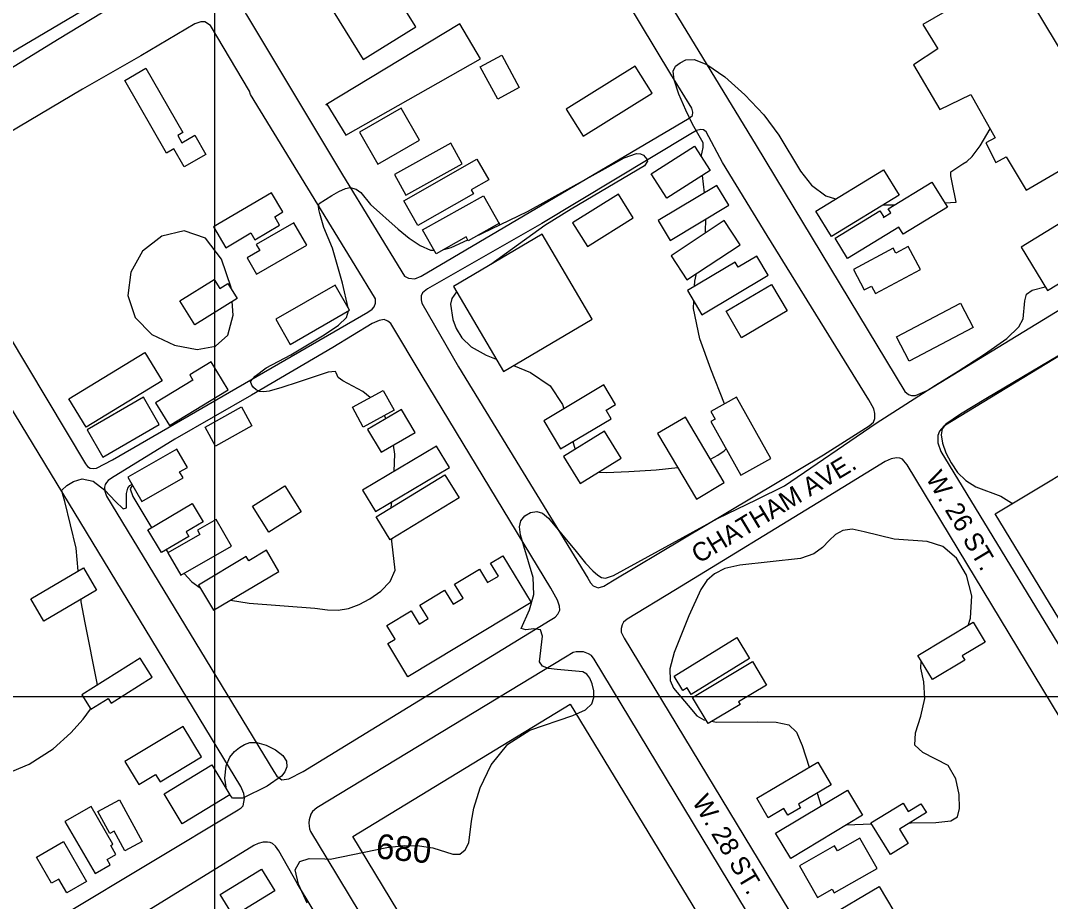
# Model space of a CAD drawing. Extents: x 79600 to 91800, y 75600 to 84400.
# Drawn here: x 82843 to 83676, y 82835 to 83546 of the extents above; entities that cross this region are included whole.
import ezdxf

# ---------------------------------------------------------------- set-up
doc = ezdxf.new("R2010")
doc.units = 0
for name, color, linetype in [('084-085$0$BLDG', 7, 'Continuous'), ('084-085$0$GRID', 7, 'Continuous'), ('084-085$0$INDEX', 7, 'Continuous'), ('084-085$0$INDXLBL', 7, 'Continuous'), ('084-085$0$INTER', 7, 'Continuous'), ('084-085$0$RECREATION', 7, 'Continuous'), ('084-085$0$ROAD', 7, 'Continuous'), ('084-085$0$ROAD-NAME', 7, 'Continuous')]:
    doc.layers.add(name, color=color, linetype=linetype)

msp = doc.modelspace()

# ---------------------------------------------------------------- linework, layer by layer
at = {"layer": '084-085$0$BLDG'}
for points in [[(83162.6, 83541.3), (83118.9, 83611.69), (83076.54, 83585.39), (83120.25, 83515)], [(83656.05, 83409.27), (83726.99, 83450.92), (83634.6, 83604.41), (83580.09, 83570.02), (83590.15, 83553.45), (83572.33, 83543.07), (83584.43, 83523.56), (83564.76, 83510.69), (83586.14, 83474.44), (83611.09, 83486.73), (83630.9, 83451.56), (83623.46, 83447.62), (83631.34, 83431.82), (83639.71, 83436.38)], [(83232.2, 83518.33), (83246.28, 83492.4), (83228.9, 83482.96), (83214.82, 83508.89)], [(82970.31, 83453.58), (82973.7, 83447.67), (82984.17, 83453.68), (82993.1, 83438.12), (82975.63, 83428.08), (82967.22, 83442.73), (82961.35, 83439.37), (82927.66, 83498.04), (82944.62, 83507.79), (82974.4, 83455.93)], [(83298.01, 83452.87), (83353.68, 83487.8), (83339.96, 83509.66), (83284.29, 83474.73)], [(83150.94, 83475.56), (83117.14, 83456.23), (83131.97, 83430.31), (83165.77, 83449.64)], [(83200.14, 83430.62), (83190.88, 83447.27), (83145.45, 83422), (83154.71, 83405.35)], [(83353.01, 83422.57), (83387.84, 83444.92), (83400.5, 83425.17), (83365.68, 83402.83)], [(83221.71, 83417.66), (83207.54, 83409.56), (83209.32, 83406.46), (83164.39, 83380.79), (83153.01, 83400.71), (83212.1, 83434.48)], [(83553.24, 83405.32), (83498.51, 83371.95), (83485.97, 83392.53), (83540.69, 83425.9)], [(83651.98, 83363.38), (83673.04, 83328.22), (83766.9, 83385.25), (83744.6, 83420.09)], [(83368.17, 83368.8), (83415.61, 83397.15), (83406.05, 83413.15), (83358.61, 83384.8)], [(83541.19, 83387.25), (83540.39, 83387.24), (83546.55, 83391.01), (83544.5, 83394.35), (83579.8, 83415.96), (83592.25, 83395.63), (83556.54, 83373.77), (83553.02, 83379.51), (83511.62, 83354.17), (83501.55, 83370.61), (83537.79, 83392.8)], [(83009.12, 83362.86), (83029.49, 83374.83), (83032.7, 83369.37), (83052.67, 83381.11), (83048.71, 83387.86), (83055.29, 83391.73), (83046.18, 83407.23), (82999.26, 83379.64)], [(83230.37, 83382.03), (83230.36, 83382.64), (83205.15, 83368.49), (83203.45, 83371.54), (83179.11, 83357.88), (83168.23, 83377.27), (83217.53, 83404.92)], [(83301.33, 83363.77), (83338.45, 83386.89), (83326.51, 83406.06), (83289.38, 83382.94)], [(83033.82, 83365.35), (83036.56, 83360.63), (83026.34, 83354.71), (83034.03, 83341.45), (83074.69, 83365.02), (83064.26, 83383)], [(83369.01, 83356.39), (83381.84, 83336.94), (83424.79, 83365.28), (83411.96, 83384.73)], [(83233.54, 83262.88), (83305.28, 83305.21), (83264.84, 83373.75), (83193.11, 83331.42)], [(83530.83, 83331.91), (83534.1, 83325.78), (83570.56, 83345.21), (83560.66, 83363.79), (83550.54, 83358.4), (83548.39, 83362.43), (83516.31, 83345.34), (83525.1, 83328.85)], [(83438.21, 83356.05), (83423.15, 83347.07), (83420.65, 83351.26), (83382.17, 83328.29), (83393.81, 83308.78), (83447.35, 83340.74)], [(83004.25, 83329.98), (83010.82, 83334.08), (83018.43, 83321.91), (82984.25, 83300.56), (82972.06, 83320.07), (82999.67, 83337.31)], [(83425.99, 83290.15), (83413.38, 83311.5), (83450.05, 83333.17), (83462.67, 83311.81)], [(83061.26, 83284.81), (83109.22, 83312.44), (83097.53, 83332.72), (83049.58, 83305.1)], [(83602.75, 83317.95), (83612.99, 83298.52), (83561.46, 83271.34), (83551.21, 83290.77)], [(82957.8, 83255.41), (82896.2, 83217.88), (82882.25, 83240.78), (82943.86, 83278.31)], [(82997.37, 83270.56), (82980.11, 83260.07), (82982.61, 83255.95), (82952.46, 83237.62), (82963.71, 83219.13), (83011.12, 83247.95)], [(83316.4, 83231.54), (83324.17, 83236.18), (83314.73, 83251.98), (83266.2, 83222.98), (83279.72, 83200.36), (83320.48, 83224.72)], [(82942.63, 83242.14), (82897.18, 83215.76), (82909.93, 83193.8), (82955.37, 83220.18)], [(83111.46, 83233.94), (83136.45, 83247.63), (83145.23, 83231.61), (83120.24, 83217.92)], [(83401.17, 83230.59), (83404.62, 83224.41), (83401.08, 83222.44), (83425.31, 83179.02), (83449.63, 83192.59), (83421.95, 83242.18)], [(83030.3, 83219.08), (83000.91, 83202.68), (82992.36, 83218), (83021.75, 83234.4)], [(83134.66, 83197.58), (83162.08, 83213.7), (83151.18, 83232.25), (83123.76, 83216.12)], [(83358.12, 83212.67), (83389.4, 83159.85), (83411.91, 83173.18), (83380.64, 83226)], [(83315.29, 83214.68), (83282.06, 83194.14), (83295.53, 83172.34), (83328.76, 83192.88)], [(82971.83, 83181.75), (82978.17, 83185.37), (82969.73, 83200.18), (82930.11, 83177.59), (82941.31, 83157.94), (82974.59, 83176.91)], [(83130.11, 83149.68), (83189.89, 83185.23), (83179.54, 83202.63), (83119.76, 83167.08)], [(84051.12, 82916.57), (83941.92, 82850.43), (83967.38, 82807.06), (83872.9, 82750.02), (83630.96, 83147.76), (83726.06, 83204.95), (83815.45, 83058.75), (83828, 83065.98), (83815.08, 83092.95), (83908.93, 83150.6), (83934.71, 83106.3), (83840.7, 83048.49), (83835.67, 83057.63), (83821.11, 83048.99), (83826.6, 83040), (83770.7, 83005.6), (83778.88, 82990.42), (83834.47, 83024.97), (83868.56, 82970.61), (83899.98, 82917.95), (83914.23, 82927.53), (83849.81, 83034.4), (83944.12, 83092.99)], [(83130.6, 83145.56), (83186.28, 83179.36), (83197.61, 83160.69), (83141.93, 83126.89)], [(83030.63, 83154.07), (83056.84, 83170.59), (83070.13, 83149.49), (83043.92, 83132.98)], [(82990.97, 83141.35), (82977.27, 83133.22), (82979.35, 83129.71), (82957.19, 83116.56), (82946.2, 83135.08), (82982.07, 83156.36)], [(82986.19, 83134.65), (82988.21, 83131.15), (82962.43, 83116.31), (82972.82, 83098.26), (83013.75, 83121.81), (83001.34, 83143.37)], [(83041.97, 83118.45), (83027.65, 83109.94), (83025.65, 83113.3), (82987.07, 83090.36), (82999.21, 83069.94), (83052.11, 83101.38)], [(83140.1, 83043.1), (83145.92, 83046.6), (83139.32, 83057.57), (83159.05, 83069.45), (83165.41, 83058.88), (83172.6, 83063.21), (83165.99, 83074.19), (83185.97, 83086.21), (83192.82, 83074.82), (83200.9, 83079.68), (83194.05, 83091.06), (83214.27, 83103.23), (83220.77, 83092.42), (83229.42, 83097.63), (83223.15, 83108.05), (83233.08, 83114.03), (83255.8, 83076.28), (83156.2, 83016.34)], [(82851.57, 83079.09), (82894.11, 83104.15), (82904.6, 83086.34), (82862.06, 83061.28)], [(83622.73, 83044.27), (83604.21, 83033.2), (83606.33, 83029.65), (83580.1, 83013.98), (83568.42, 83033.53), (83613.17, 83060.26)], [(83432.49, 83031.07), (83385.2, 83002.06), (83382.01, 83007.26), (83378.58, 83005.15), (83371.46, 83016.75), (83422.17, 83047.88)], [(82900.08, 82990.04), (82914.11, 82998.82), (82916.5, 82995.01), (82949.73, 83015.81), (82940.09, 83031.23), (82892.82, 83001.64)], [(83446.16, 83009.58), (83423.49, 82996.04), (83424.77, 82993.89), (83399.03, 82978.51), (83386.42, 82999.61), (83434.83, 83028.54)], [(82952.47, 82937.42), (82956.09, 82931.39), (82989.49, 82951.49), (82974.67, 82976.12), (82927.64, 82947.81), (82938.83, 82929.21)], [(83012.36, 82920.98), (82973.82, 82897.56), (82959.23, 82921.56), (82997.77, 82944.99)], [(83498.4, 82928.92), (83471.93, 82913.28), (83473.61, 82910.44), (83463.28, 82904.34), (83460.08, 82909.77), (83447.52, 82902.35), (83438.19, 82918.13), (83487.55, 82947.29)], [(82927.59, 82875.64), (82919, 82891.48), (82915.45, 82889.56), (82905.77, 82907.4), (82923.36, 82916.95), (82941.64, 82883.26)], [(83523.7, 82904.49), (83465.65, 82869.55), (83453.44, 82889.83), (83511.49, 82924.78)], [(82915.72, 82864.3), (82913.2, 82868.64), (82920.38, 82872.79), (82916.17, 82880.07), (82917.96, 82881.11), (82900.37, 82911.53), (82879.17, 82899.27), (82903.48, 82857.22)], [(83560.6, 82907.37), (83570.93, 82913.72), (83575.3, 82906.6), (83553.51, 82893.2), (83560.62, 82881.64), (83546.16, 82872.75), (83530.52, 82898.19), (83556.44, 82914.13)], [(83503.34, 82875.66), (83501.14, 82879.55), (83472.73, 82863.45), (83487.26, 82837.81), (83499.22, 82844.59), (83500.88, 82841.65), (83535.48, 82861.25), (83521.48, 82885.95)], [(82880.62, 82841.69), (82874.25, 82852.8), (82868.37, 82849.42), (82856.22, 82870.62), (82878.02, 82883.11), (82896.52, 82850.8)], [(83015.3, 82822.83), (83004.54, 82840.42), (83038.07, 82860.94), (83048.83, 82843.35)], [(83549.02, 82826.96), (83506.23, 82801.45), (83494.34, 82821.39), (83537.13, 82846.9)]]:
    msp.add_lwpolyline(points, close=True, dxfattribs=at)
msp.add_lwpolyline([(83198.41, 83543.67), (83089.99, 83478.3), (83090.76, 83478.77), (83106.15, 83453.68), (83214.91, 83515.47), (83198.41, 83543.67)], dxfattribs=at)
at = {"layer": '084-085$0$GRID'}
for p, q in [((83000, 84000), (83000, 80000)), ((85000, 83000), (80000, 83000))]:
    msp.add_line(p, q, dxfattribs=at)
at = {"layer": '084-085$0$INDEX'}
for p, q in [((83014.57, 82918.15), (83012.04, 82921.51)), ((83487.04, 82922.21), (83490.25, 82911.99)), ((83510.73, 82896.69), (83530.93, 82897.53))]:
    msp.add_line(p, q, dxfattribs=at)
for points in [[(83075.04, 82833.28), (83067.83, 82848.78), (83065.31, 82860.41), (83069.02, 82866.92), (83076.4, 82869.42), (83089.07, 82869.16), (83093.58, 82868.95), (83139.34, 82878.43), (83153.22, 82879.85), (83165.73, 82879.72), (83176.53, 82878.1), (83192.54, 82873.05), (83198.19, 82872.99), (83202.58, 82876.4), (83205.63, 82882.02), (83207.66, 82899.69), (83209.56, 82910.24), (83214.58, 82926.45), (83223.51, 82945.1), (83236.95, 82961.77), (83254.74, 82973.11), (83289.7, 82985.06), (83299.82, 82989.6), (83304.85, 82994.31), (83306.55, 82999.43), (83306.46, 83005), (83305.24, 83010.46), (83303.32, 83015.07), (83300.95, 83018.29), (83297.55, 83020.25), (83277.05, 83022.04), (83269.91, 83022.94), (83265.1, 83024.92), (83262.71, 83028.46), (83265, 83049.09), (83263.45, 83054.06), (83258.02, 83054.97), (83251.56, 83054.25), (83247.96, 83055.34), (83254.47, 83070.42), (83257.98, 83082.7), (83257.45, 83096.41), (83250.06, 83121.89), (83247.32, 83130.84), (83246.41, 83137.35), (83247.57, 83142.29), (83250.83, 83146.28), (83255.42, 83149.01), (83260.38, 83149.9), (83265.06, 83148.44), (83270.02, 83144.35), (83292.35, 83117.34), (83299.95, 83108.15), (83305.66, 83101.93), (83309.75, 83098.32), (83312.86, 83096.48), (83316.1, 83095.98), (83322.53, 83098.17), (83406.6, 83144.03), (83438.2, 83159.34), (83460.54, 83170.57), (83534.67, 83221.11), (83582.78, 83251.93), (83601.03, 83263.11), (83622.35, 83276.78), (83640.3, 83289.56), (83650.09, 83298.92), (83653.5, 83305.47), (83654.82, 83320.02), (83656.19, 83325.43), (83660.81, 83328.56), (83671.22, 83331.26)], [(83733.67, 83306.11), (83623.29, 83240.82), (83602.99, 83228.45), (83591.09, 83220.25), (83588.12, 83216.48), (83587.19, 83211.62), (83588.29, 83204.97), (83591.1, 83197.12), (83595.25, 83188.97), (83600.48, 83181.36), (83607.04, 83174.77), (83615.31, 83169.62), (83635.45, 83162.29), (83643.95, 83156.74), (83644.49, 83155.9)], [(83609.05, 83057.8), (83610.94, 83063.48), (83611.95, 83081.53), (83607.84, 83098.36), (83599.56, 83112.17), (83588.48, 83121.49), (83575.86, 83125.57), (83549.16, 83127.39), (83524.98, 83133.45), (83515.32, 83135.43), (83507.8, 83134.5), (83501.85, 83131.11), (83496.7, 83126.23), (83491.38, 83120.79), (83484.24, 83115.66), (83473.46, 83111.68), (83424.61, 83106.38), (83412.55, 83103.64), (83404.07, 83099.51), (83397.96, 83093.91), (83393.09, 83086.71), (83383.36, 83065.55), (83371.46, 83035.93), (83368.01, 83022.75), (83368.19, 83013.36), (83371.05, 83006.96), (83382.92, 82992.97), (83389.9, 82984.67), (83395.44, 82981.5), (83397.47, 82981.13)], [(83561.55, 82898.14), (83562.96, 82898.16), (83582.88, 82898.63), (83594.96, 82899.8), (83600.4, 82903.03), (83601.95, 82909.9), (83601.69, 82921.11), (83599.05, 82933.9), (83592.82, 82944.66), (83572.29, 82955.2), (83565.89, 82961.02), (83566.46, 82971.08), (83570.78, 82984.31), (83574.14, 82998.7), (83573.29, 83012.28), (83570.9, 83023.26), (83571.08, 83029.09)], [(83402.04, 82980.3), (83405.32, 82979.71), (83438.43, 82979.98), (83453.99, 82979.71), (83464.17, 82977.36), (83470.32, 82971.53), (83474.92, 82960.77), (83480.47, 82943.11)], [(83009.71, 82925.35), (83008.45, 82934.39), (83009.58, 82944.34), (83012.4, 82951.42), (83016.19, 82955.95), (83020.28, 82959.08), (83024.21, 82961.62), (83028.59, 82963.2), (83034.28, 82963.12), (83041.67, 82960.95), (83049.33, 82957.21), (83055.35, 82952.65), (83058.31, 82947.95), (83058.57, 82943.45), (83056.99, 82939.41), (83054.13, 82935.92), (83042.63, 82927.87), (83022.96, 82918.08), (83014.57, 82918.15)]]:
    msp.add_lwpolyline(points, dxfattribs=at)
at = {"layer": '084-085$0$INTER'}
for p, q in [((83395.97, 83407.13), (83394.31, 83421.2)), ((83540.31, 83397.44), (83549.74, 83397.56)), ((83015.18, 83308.32), (83014.29, 83319.32)), ((83138.46, 83224.77), (83137.43, 83227.34)), ((83142.87, 83153.01), (83143.28, 83157.51)), ((82960.89, 83118.76), (82962.58, 83116.4))]:
    msp.add_line(p, q, dxfattribs=at)
for points in [[(83393.32, 83436.37), (83394.89, 83443.72), (83394.8, 83447.54), (83386.35, 83462.66), (83380.88, 83474.04), (83375.26, 83487.05), (83371.4, 83498.38), (83370.71, 83505.58), (83372.68, 83509.6), (83376.29, 83512.23), (83380.95, 83514.56), (83387.68, 83514.89), (83397.91, 83510.86), (83412.34, 83500.87), (83428.71, 83486.5), (83444.04, 83470.12), (83456.06, 83453.81), (83473.7, 83424.81), (83482.36, 83413.38), (83493.98, 83404.71), (83501.9, 83402.25)], [(83590.04, 83399.24), (83594.88, 83399.5), (83599.3, 83399.72), (83596.08, 83415.5), (83595.05, 83420.89), (83594.96, 83424.15), (83604.76, 83430.67), (83607.97, 83432.48), (83612.3, 83436.54), (83618.68, 83445.11), (83626.82, 83458.8)], [(83213.33, 83373.08), (83216.58, 83374.54), (83253.09, 83392.2), (83318.19, 83428.21), (83331.09, 83435.43), (83341.02, 83439.02), (83344.37, 83438.85), (83346.57, 83437.58), (83349.29, 83434.28), (83349.85, 83432.72), (83347.51, 83429.03), (83288.18, 83393.9), (83266.91, 83380.88), (83235.97, 83358.51), (83223.4, 83349.29)], [(83108.09, 83314.4), (83103.6, 83334.35), (83095.28, 83362.49), (83088.31, 83379.18), (83085.02, 83390.56), (83084.35, 83393.85), (83084.13, 83396.61), (83084.69, 83398.54), (83094.76, 83405.16), (83100.53, 83408.3), (83105.81, 83410.68), (83109.66, 83411.55), (83114.5, 83410.2), (83118.35, 83407.6), (83126.1, 83397.91), (83148.38, 83377.95), (83157.34, 83370.65), (83166.14, 83364.6), (83174.52, 83360.95), (83177.46, 83360.81)], [(83396.72, 83374.67), (83396.89, 83375.5), (83397.17, 83386.13)], [(83013.43, 83329.9), (83013.38, 83330.61), (83005.75, 83353.64), (82992.8, 83370.68), (82975.6, 83376.53), (82957.36, 83372.2), (82941.86, 83360.21), (82932.34, 83343.23), (82930.08, 83324.3), (82935.83, 83306.61), (82949.52, 83292.89), (82967.69, 83284.08), (82986.04, 83280.7), (83000.87, 83283.28), (83010.83, 83292.32), (83015.18, 83308.32)], [(83185.47, 83361.45), (83191.2, 83363.12), (83204.75, 83369.22)], [(83388.04, 83331.79), (83388.25, 83335.98), (83389.64, 83342.09)], [(83195.59, 83327.21), (83191.69, 83321.98), (83190.68, 83317.2), (83192.58, 83304.8), (83195.42, 83297.55), (83199.94, 83290.09), (83207.43, 83282.79), (83219.45, 83275.98), (83227.6, 83272.95)], [(83412.15, 83236.72), (83401.19, 83264.66), (83392.29, 83289.31), (83387.16, 83313.9), (83387.43, 83319.47)], [(83125.79, 83241.79), (83119.86, 83246.74), (83103.83, 83255.32), (83100.1, 83258.07), (83098.47, 83261.91), (83097.89, 83262.94), (83091.83, 83262.23), (83067.67, 83254.36), (83054.32, 83249.88), (83044.23, 83247.08), (83039.97, 83246.48), (83036.41, 83246.78), (83033.68, 83248.1), (83031.68, 83250.01), (83030.24, 83251.92), (83029.2, 83254.84), (83032.98, 83259.06), (83041.91, 83265.9), (83061.7, 83276.21), (83088.59, 83292.38), (83100.33, 83300.38), (83106.78, 83306.43), (83108.38, 83311.95)], [(83241.56, 83267.61), (83255.28, 83262.1), (83271.28, 83251.35), (83281.31, 83236.27), (83282.32, 83232.61)], [(83145.26, 83182.25), (83145.82, 83196.22), (83144.67, 83203.46)], [(83289.58, 83206.26), (83290.06, 83204.5), (83291.48, 83199.96)], [(83400.78, 83191.99), (83406.7, 83195.31), (83411.91, 83198.84), (83413.4, 83200.36)], [(83310.53, 83181.61), (83316.54, 83181.31), (83334.81, 83182.03), (83356.83, 83183.43), (83374.35, 83185.27)], [(82890, 83101.73), (82888.24, 83120.22), (82879.02, 83157.93), (82877.28, 83164.37), (82876.66, 83166.95), (82880.81, 83170.68), (82886, 83173.9), (82893.21, 83176.05), (82901.91, 83174.27), (82911.34, 83167.01), (82920, 83157.93), (82926.19, 83152.02), (82928.79, 83152.82), (82928.97, 83164.4), (82929.89, 83168.65), (82931.6, 83170.88), (82933.4, 83171.8), (82933.41, 83171.8)], [(82933.9, 83170.93), (82932.73, 83169.37), (82931.78, 83168.09), (82934.03, 83161.89), (82947.78, 83138.9), (82949.12, 83136.81)], [(83012.83, 83078.03), (83028.18, 83075.71), (83081, 83071.8), (83091.39, 83070.38), (83100.02, 83070), (83108.38, 83071.4), (83116.89, 83074.57), (83125.66, 83079.33), (83134.49, 83085.53), (83141.88, 83093.16), (83145.99, 83102.29), (83143.42, 83125.73), (83143.21, 83127.67)], [(82975.47, 83099.78), (82981.71, 83092.83), (82988.47, 83088.01)], [(82905.1, 83009.33), (82905.24, 83011.07), (82895.56, 83059.78), (82892.37, 83076.8), (82892.16, 83079.01)], [(82795.51, 82930.7), (82800.01, 82930.52), (82826.18, 82935.81), (82850.28, 82945.59), (82869.61, 82958), (82884, 82970.92), (82893.89, 82982.14), (82899.84, 82990.06), (82899.95, 82990.26)]]:
    msp.add_lwpolyline(points, dxfattribs=at)
at = {"layer": '084-085$0$RECREATION'}
for points in [[(82721.92, 83461.36), (82788.58, 83492.88), (82955.41, 83591.42), (82709.19, 84000)], [(83263.53, 82636.72), (83111.76, 82887.32), (83287.39, 82994.15), (83433.35, 82754.08), (83376.35, 82718.43)]]:
    msp.add_lwpolyline(points, dxfattribs=at)
at = {"layer": '084-085$0$ROAD'}
for points in [[(82017.66, 83109.73), (82472.92, 83327.63), (82725.11, 83448.63), (82751.93, 83462.17), (82775.33, 83473.83), (82803.06, 83489.24), (82832.5, 83506.06), (82873.23, 83531.04), (82936.73, 83569.84), (82956.25, 83580.69), (82958.41, 83583.04), (82959.49, 83585.54), (82959.77, 83590.2), (82959.44, 83593.15), (82958.49, 83595.95), (82955.18, 83602.45), (82851, 83776.09), (82716.14, 84000)], [(83773.11, 83410.48), (83516.22, 83836.1), (83513.24, 83839.82), (83508.87, 83842.9), (83503.89, 83843.96), (83500.47, 83843.93), (83495.19, 83842.97), (83490.85, 83840.61), (83478.45, 83834.31), (83280.93, 83722.21), (83279.54, 83720.65), (83277.54, 83716.43), (83277.41, 83712.86), (83277.74, 83708.82), (83279.65, 83702.61), (83341.38, 83603.81), (83437.84, 83445.52), (83557.88, 83246.8), (83560.85, 83244.18), (83563.19, 83243.41), (83566.6, 83243.59), (83575.91, 83247.54), (83736.98, 83345.88)], [(82770.53, 83397.3), (82895.92, 83188.2), (82897.33, 83186.19), (82899.52, 83184.65), (82901.87, 83184.63), (82904.81, 83184.84), (82917.66, 83191.45), (83124, 83310.91), (83127.57, 83313.27), (83128.95, 83315.14), (83130.02, 83317.95), (83130, 83321.52), (83113.82, 83348.63), (83029.14, 83486.63), (83028.35, 83489.26), (82996.92, 83542.39), (82992.23, 83545.32), (82989.12, 83545.3), (82984.16, 83543.71), (82940.63, 83517.78), (82893.38, 83490.9), (82832.97, 83455.22)], [(82806.45, 82781.06), (83019.27, 82908.66), (83021.59, 82910.38), (83023.13, 82912.1), (83024.18, 82918.02), (83023.85, 82922.06), (83021.32, 82927.64), (82737.9, 83394.14)], [(84207.45, 82681.02), (84088.92, 82889.89), (83961.78, 83102.89), (83812.86, 83345.74), (83808.8, 83347.73), (83805.69, 83347.72), (83800.26, 83346.13), (83793.13, 83342.66), (83589.31, 83218.7), (83585.91, 83214.64), (83584.54, 83211.05), (83584.57, 83205.15), (83587.1, 83198.32), (83865.97, 82740.49)], [(83820.15, 82756.99), (83559.81, 83187.58), (83557.15, 83190.67), (83556.05, 83192.06), (83553.71, 83192.98), (83551.22, 83193.12), (83546.87, 83192.31), (83542.07, 83190.26), (83492.35, 83159.63), (83372.63, 83086.42), (83333.6, 83062.85), (83330.66, 83060.35), (83329.43, 83058.32), (83328.67, 83055.36), (83328.69, 83052.25), (83331.05, 83047.45), (83609.46, 82587.59)], [(83575.58, 82585.98), (83306.91, 83030.5), (83304.56, 83033.44), (83302.37, 83034.83), (83298.32, 83036.36), (83295.83, 83036.34), (83292.26, 83036.32), (83289.93, 83035.84), (83283.57, 83032.06), (83082.69, 82910.3), (83079.29, 82907.32), (83077.9, 82905.29), (83076.53, 82900.62), (83076.39, 82898.29), (83076.41, 82895.65), (83076.89, 82893.47), (83077.52, 82891.3), (83090.72, 82869.46), (83354.53, 82432.68)]]:
    msp.add_lwpolyline(points, dxfattribs=at)
for points in [[(83258.92, 83685.53), (83255, 83691.42), (83251.87, 83695.44), (83247.18, 83698.36), (83242.68, 83697.87), (83238.02, 83695.82), (83225.94, 83688.74), (83113.8, 83621.34), (83027.06, 83570.1), (83021.22, 83559.18), (83025.94, 83550.97), (83103.56, 83421.64), (83153.67, 83339.86), (83156.79, 83338.17), (83161.93, 83337.74), (83167.04, 83339.79), (83383.6, 83467.41), (83386.38, 83469.6), (83386.67, 83472.25), (83385.88, 83475.51), (83368.75, 83503.07)], [(83410.41, 83431.66), (83397.35, 83456.61), (83395.31, 83458.15), (83392.98, 83458.45), (83389.41, 83457.5), (83383.52, 83454.19), (83264.57, 83382.54), (83172.24, 83329.57), (83168.22, 83326.43), (83167.14, 83324.09), (83167.01, 83320.67), (83167.49, 83318.03), (83197.2, 83266.75), (83301.67, 83095.92), (83303.87, 83092.21), (83306.07, 83089.73), (83309.96, 83088.2), (83314.77, 83089.48), (83321.59, 83093.72), (83492.12, 83195.54), (83529.13, 83219.1), (83532.54, 83221.92), (83533.76, 83224.88), (83533.74, 83228.92), (83532.78, 83232.65), (83528.69, 83239.93), (83446.7, 83372.66)], [(83095.73, 83282.28), (83030.05, 83243.78), (82967.93, 83208.09), (82916.67, 83176.83), (82914.04, 83174.94), (82912.65, 83173.23), (82911.57, 83171.51), (82911.27, 83169.33), (82911.45, 83166.22), (82912.88, 83162.03), (83047.99, 82939.62), (83050.35, 82935.91), (83054.56, 82932.98), (83060.15, 82933.79), (83071.62, 82939.77), (83271.41, 83061.99), (83275.29, 83064.35), (83277.6, 83066.7), (83278.98, 83069.97), (83278.81, 83073.24), (83277.07, 83078.04), (83271.72, 83087.81), (83167.86, 83259.26), (83142.56, 83301.7), (83140.22, 83303.55), (83137.26, 83304.93), (83133.22, 83304.13), (83127.48, 83301.76)], [(83067.22, 82848.94), (83052.13, 82875.59), (83049.46, 82879.31), (83046.96, 82881.62), (83044.93, 82882.39), (83042.75, 82882.68), (83039.33, 82882.51), (83035.45, 82881.55), (83031.89, 82879.82), (82825.59, 82753.2), (82821.73, 82749.91), (82820.5, 82746.48), (82820.84, 82741.82), (82822.58, 82737.63), (82957.85, 82515.22), (82958.94, 82514.45), (82961.75, 82513.54), (82966.41, 82514.65), (82970.75, 82516.55), (83183.4, 82645.85), (83185.87, 82648.35), (83186.33, 82650.38), (83185.06, 82653.63), (83179.56, 82662.77)]]:
    msp.add_lwpolyline(points, close=True, dxfattribs=at)

# ---------------------------------------------------------------- texts
at = {"layer": '084-085$0$INDXLBL'}
msp.add_text('680', height=20, rotation=354.47465, dxfattribs=at).set_placement((83129.85, 82869.68))
at = {"layer": '084-085$0$ROAD-NAME'}
for s, rotation, p in [('CHATHAM AVE.', 31.09021, (83391.29, 83107.35)), ('W. 26 ST.', 300.88308, (83574.38, 83177.02)), ('W. 28 ST.', 300.88308, (83385.54, 82915.44))]:
    msp.add_text(s, height=15, rotation=rotation, dxfattribs=at).set_placement(p)

doc.saveas('drawing.dxf')
